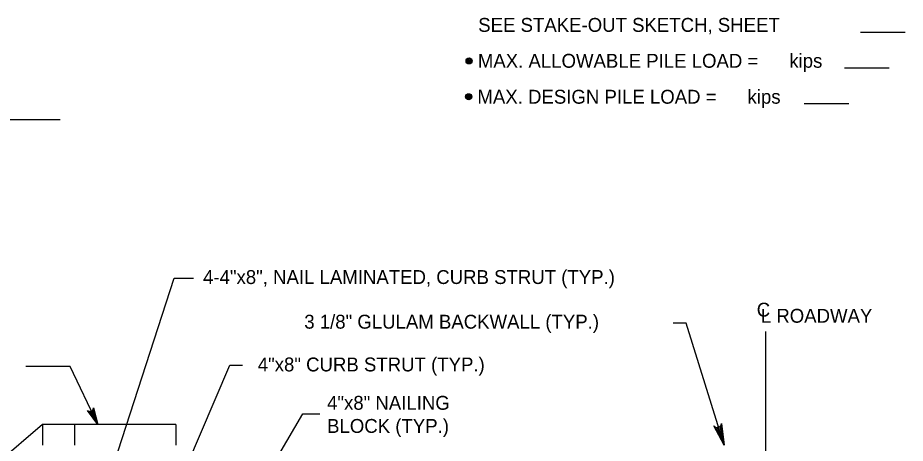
# Model space of a CAD drawing. Extents: x 638304 to 640306, y 296653 to 298435.
# Drawn here: x 639452.4 to 639643.9, y 298038.9 to 298130.8 of the extents above; entities that cross this region are included whole.
import ezdxf

# ---------------------------------------------------------------- set-up
doc = ezdxf.new("R2010")
doc.units = 0
for name, color, linetype in [('4', 7, 'Continuous'), ('Level 3', 7, 'Continuous'), ('Level 4', 7, 'Continuous'), ('Level 5', 7, 'Continuous'), ('Level 52', 7, 'Continuous')]:
    doc.layers.add(name, color=color, linetype=linetype)

msp = doc.modelspace()

# ---------------------------------------------------------------- linework, layer by layer
at = {"layer": '4'}
msp.add_line((639378.64, 298108.82), (639461.55, 298108.82), dxfattribs=at)
at = {"layer": 'Level 3'}
for p, q in [((639457.68, 298042.95), (639397.08, 297991.28)), ((639486.51, 298042.95), (639457.68, 298042.95)), ((639457.68, 298042.95), (639457.68, 298038.53)), ((639464.65, 298042.95), (639464.65, 298038.53)), ((639486.51, 298042.95), (639486.51, 298038.53))]:
    msp.add_line(p, q, dxfattribs=at)
at = {"layer": 'Level 4'}
for p, q in [((639634.29, 298127.69), (639643.93, 298127.69)), ((639630.82, 298119.97), (639640.46, 298119.97)), ((639622.14, 298112.25), (639631.78, 298112.25)), ((639486.12, 298074.56), (639490.29, 298074.56)), ((639596.67, 298064.87), (639593.84, 298064.87)), ((639604.84, 298038.53), (639596.67, 298064.87)), ((639613.76, 298063.05), (639613.76, 298035.34)), ((639498.18, 298055.76), (639500.87, 298055.76)), ((639513.89, 298045.32), (639517.57, 298045.32))]:
    msp.add_line(p, q, dxfattribs=at)
for points in [[(639470.56, 298026.67), (639486.12, 298074.56)], [(639469.68, 298042.95), (639463.7, 298055.51)], [(639485.69, 298026.67), (639498.18, 298055.76)], [(639469.68, 298042.95), (639467.45, 298046.01), (639467.76, 298045.84), (639468.05, 298045.81), (639468.29, 298045.88), (639468.5, 298046.02), (639468.66, 298046.26), (639468.71, 298046.61), (639469.68, 298042.95), (639468.66, 298046.26), (639468.5, 298046.02), (639469.68, 298042.95), (639468.29, 298045.88), (639468.05, 298045.81), (639469.68, 298042.95), (639467.76, 298045.84)], [(639480.16, 297987.67), (639513.89, 298045.32)]]:
    msp.add_lwpolyline(points, dxfattribs=at)
msp.add_lwpolyline([(639469.68, 298042.95), (639468.64, 298045.72), (639468.2, 298045.5)], close=True, dxfattribs=at)
for centre, radius in [((639549.79, 298121.47), 0.665), ((639549.79, 298121.47), 0.499), ((639549.79, 298121.47), 0.333), ((639549.79, 298121.47), 0.166), ((639549.7, 298113.72), 0.665), ((639549.7, 298113.72), 0.499), ((639549.7, 298113.72), 0.333), ((639549.7, 298113.72), 0.166)]:
    msp.add_circle(centre, radius, dxfattribs=at)
at = {"layer": 'Level 5'}
msp.add_line((639463.7, 298055.51), (639454.15, 298055.51), dxfattribs=at)
at = {"layer": 'Level 52'}
msp.add_lwpolyline([(639604.84, 298038.53), (639602.63, 298042.71), (639602.97, 298042.44), (639603.33, 298042.36), (639603.64, 298042.4), (639603.92, 298042.54), (639604.17, 298042.81), (639604.3, 298043.23), (639604.84, 298038.53), (639604.17, 298042.81), (639603.92, 298042.54), (639604.84, 298038.53), (639603.64, 298042.4), (639603.33, 298042.36), (639604.84, 298038.53), (639602.97, 298042.44)], dxfattribs=at)

# ---------------------------------------------------------------- texts
at = {"layer": 'Level 4'}
for s, height, p in [('SEE STAKE-OUT SKETCH, SHEET    ', 3.0001, (639551.76, 298127.74)), ('MAX. ALLOWABLE PILE LOAD =      kips', 3.0001, (639551.68, 298119.99)), ('MAX. DESIGN PILE LOAD =      kips', 3.0001, (639551.59, 298112.23)), ('C', 3, (639611.88, 298066.27)), ('L ROADWAY', 3, (639612.76, 298064.95))]:
    msp.add_text(s, height=height, dxfattribs=at).set_placement(p)
at = {"layer": 'Level 5'}
for s, p in [('4-4"x8", NAIL LAMINATED, CURB STRUT (TYP.)', (639492.37, 298073.31)), ('3 1/8" GLULAM BACKWALL (TYP.)', (639514.21, 298063.67)), ('4"x8" CURB STRUT (TYP.)', (639504.18, 298054.44)), ('4"x8" NAILING', (639519.14, 298046.16)), ('BLOCK (TYP.)', (639519.14, 298041.17))]:
    msp.add_text(s, height=3.0001, dxfattribs=at).set_placement(p)

doc.saveas('drawing.dxf')
